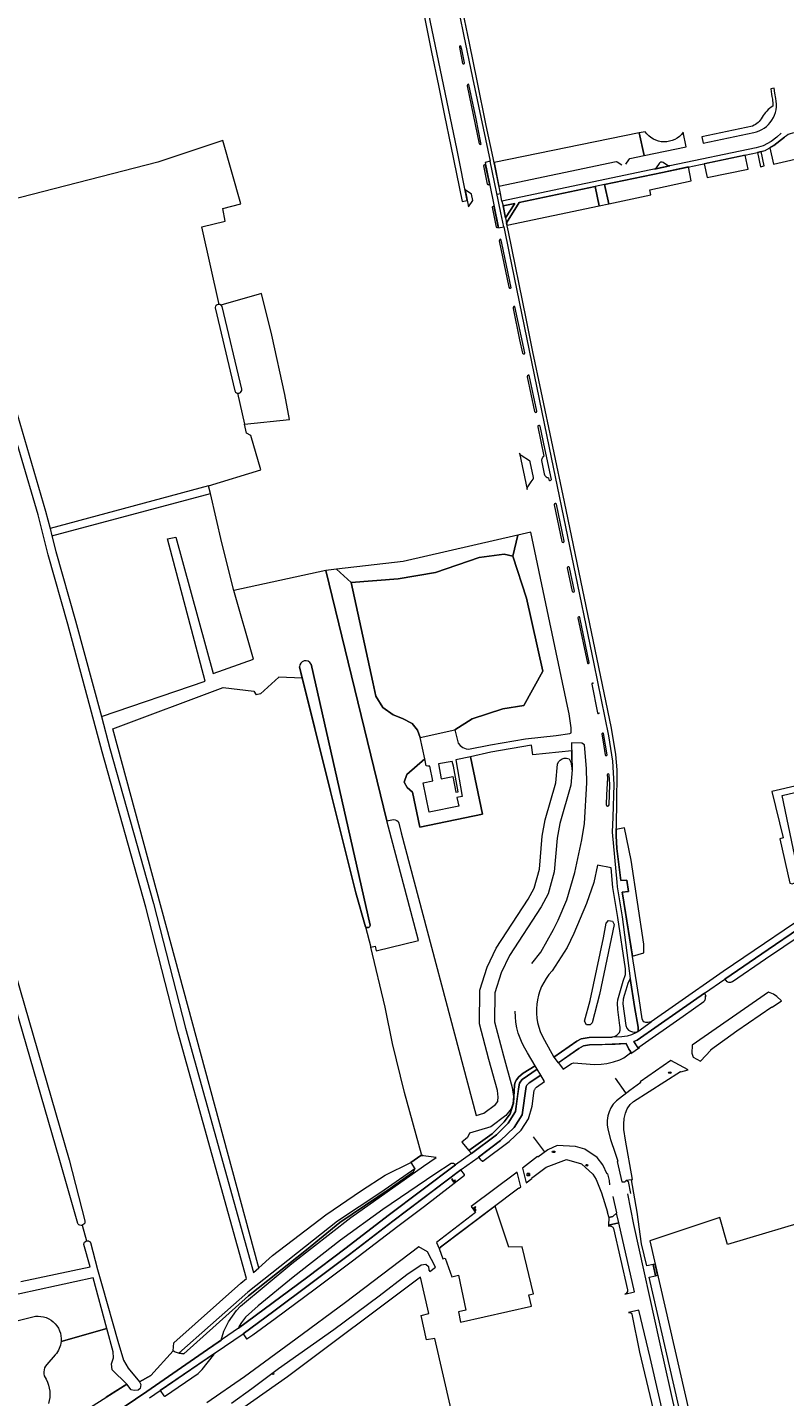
# Model space of a CAD drawing. Header units: metres. Extents: x 209813 to 223847, y 571801 to 587119.
# Tile 452 of 656: x 213530 to 213794, y 580149 to 580627. Entities that reach past the tile are written whole.
import ezdxf
from ezdxf.enums import TextEntityAlignment as Align

# ---------------------------------------------------------------- set-up
doc = ezdxf.new("R2010")
doc.units = ezdxf.units.M
for name, color, linetype, lineweight in [('B-RO-GR-BEPLANTING_CULTUUR_BOSPLANTSOEN-GV', 8, 'Continuous', 0), ('B-RO-GR-BEPLANTING_CULTUUR_HEESTERS-GV', 8, 'Continuous', 0), ('B-RO-GR-BEPLANTING_CULTUUR_ROOS-GV', 8, 'Continuous', 0), ('B-RO-GR-BEPLANTING_CULTUUR_VASTE PLANTENVAK-GV', 8, 'Continuous', 0), ('B-RO-GR-BOUWLAND-GV', 8, 'Continuous', 0), ('B-RO-GR-GRAS-GV', 8, 'Continuous', 0), ('B-RO-GR-GROENVOORZIENING-GV', 8, 'Continuous', 0), ('B-RO-GR-HAAG-GV', 8, 'Continuous', 0), ('B-RO-IE-MEUBILAIR_WEGMEUBILAIR-S', 8, 'Continuous', 0), ('B-RO-IE-TERREINAFSCHEIDING_KUNSTMATIG_MUUR-GV', 8, 'Continuous', 0), ('B-RO-KL-BRANDSTOF_LOCATIEPAAL-S', 8, 'Continuous', 0), ('B-RO-KL-DATA_CAI-S', 8, 'Continuous', 0), ('B-RO-KL-WATER_BRANDLEIDING_PUT-S', 8, 'Continuous', 0), ('B-RO-KL-WATER_PUT-S', 8, 'Continuous', 0), ('B-RO-OG-TERREIN_CULTUURSCHEIDING-GV', 8, 'Continuous', 0), ('B-RO-OG-WATER_GREPPEL-GV', 8, 'Continuous', 0), ('B-RO-OG-WEG-GV', 8, 'Continuous', 0), ('B-RO-VH-VERHARDING_TEGEL-GV', 8, 'Continuous', 0), ('B-RO-VW-MARKERING-G', 8, 'Continuous', 0)]:
    doc.layers.add(name, color=color, linetype=linetype, lineweight=lineweight)
doc.styles.add('NLCS-ISO', font='txt')

# ---------------------------------------------------------------- blocks, each defined once
blk = doc.blocks.new('SIE-WEG_PAAL_RECLAMEBORD-SO')
at = {"color": 0, "linetype": 'ByBlock', "lineweight": 18}
blk.add_circle((0, 0), 1.5, dxfattribs=at)
at = {"color": 0, "linetype": 'ByBlock', "lineweight": 18, "style": 'NLCS-ISO'}
blk.add_text('rb', height=1.5, dxfattribs=at).set_placement((0, 0.1), align=Align.MIDDLE_CENTER)
blk = doc.blocks.new('SIE-WATER_VERKLIKKER_TRANSPORTLEIDING-SO')
at = {"color": 0, "linetype": 'ByBlock', "lineweight": 18}
blk.add_circle((0, 0), 1.5, dxfattribs=at)
at = {"color": 0, "linetype": 'ByBlock', "lineweight": 18, "style": 'NLCS-ISO'}
blk.add_text('vt', height=1.5, dxfattribs=at).set_placement((0, 0), align=Align.MIDDLE_CENTER)
blk = doc.blocks.new('SKL-DATA_SIGNAAL_CAIKAST-SO')
at = {"color": 0, "linetype": 'ByBlock', "lineweight": 18}
for points in [[(-2, 2), (2, 2), (2, 1.68), (-2, 1.68)], [(-2, 1.52), (2, 1.52), (2, -2), (-2, -2)]]:
    blk.add_lwpolyline(points, close=True, dxfattribs=at)
at = {"color": 0, "linetype": 'ByBlock', "lineweight": 18, "style": 'NLCS-ISO'}
blk.add_text('cai', height=1.5, dxfattribs=at).set_placement((0, 0), align=Align.MIDDLE_CENTER)
blk = doc.blocks.new('SKL-WATER_WATERLEIDINGPUT-SO')
at = {"color": 0, "linetype": 'ByBlock', "lineweight": 18}
blk.add_ellipse((0, 0), major_axis=(2.5, 0), ratio=0.54, dxfattribs=at)
at = {"color": 0, "linetype": 'ByBlock', "lineweight": 18, "style": 'NLCS-ISO'}
blk.add_text('wl', height=1.5, dxfattribs=at).set_placement((0, 0), align=Align.MIDDLE_CENTER)
blk = doc.blocks.new('SKL-WATER_BRANDKRAAN_BRANDPUT-SO')
at = {"color": 0, "linetype": 'ByBlock', "lineweight": 18}
blk.add_ellipse((0, 0), major_axis=(2.5, 0), ratio=0.54, dxfattribs=at)
at = {"color": 0, "linetype": 'ByBlock', "lineweight": 18, "style": 'NLCS-ISO'}
blk.add_text('bk', height=1.5, dxfattribs=at).set_placement((0.2, 0), align=Align.MIDDLE_CENTER)

msp = doc.modelspace()

# ---------------------------------------------------------------- linework, layer by layer
at = {"layer": 'B-RO-GR-BEPLANTING_CULTUUR_BOSPLANTSOEN-GV', "flags": 128}
for points in [[(213699.309, 580442.26), (213701.011, 580449.546), (213661.033, 580440.368), (213637.809, 580437.659), (213642.913, 580433.019), (213659.34, 580434.284), (213672.372, 580436.563), (213687.548, 580441.814), (213696.257, 580442.879)], [(213665.115, 580228.79), (213653.329, 580220.531), (213638.118, 580210.519), (213606.892, 580185.77), (213593.919, 580174.314), (213582.89, 580164.496), (213584.623, 580164.247), (213607.133, 580184.537), (213627.361, 580200.503), (213639.034, 580210.05), (213656.507, 580221.847), (213664.512, 580227.561)]]:
    msp.add_lwpolyline(points, close=True, dxfattribs=at)
for points in [[(213637.809, 580437.659), (213634.098, 580437.226), (213655.362, 580349.992), (213657.66, 580350.466)], [(213668.567, 580371.626), (213666.93, 580379.079), (213666.06, 580381.614), (213664.249, 580383.893), (213660.803, 580385.704), (213657.59, 580386.99), (213653.969, 580389.444), (213651.574, 580393.476), (213650.474, 580398.294), (213642.913, 580433.019)], [(213717.208, 580371.859), (213718.018, 580371.895), (213718.947, 580371.663), (213719.48, 580370.504), (213719.969, 580367.766), (213719.879, 580374.428), (213706.211, 580372.991), (213705.853, 580376.394), (213691.602, 580373.95), (213684.48, 580372.357), (213688.667, 580352.367), (213666.917, 580347.812), (213664.369, 580359.98), (213662.465, 580361.609), (213661.365, 580363.5), (213662.362, 580366.113), (213668.567, 580371.626)], [(213659.557, 580349.21), (213660.408, 580345.842), (213686.548, 580247.34), (213689.178, 580248.142), (213693.201, 580251.15), (213694.03, 580252.171), (213694.114, 580252.427), (213694.204, 580253.74), (213693.902, 580256.055), (213690.939, 580266.797), (213687.675, 580279.295), (213687.775, 580290.975), (213690.392, 580298.964), (213693.51, 580305.603), (213704.65, 580322.745), (213706.702, 580326.51), (213708.556, 580333.178), (213709.525, 580344.695), (213710.622, 580350.363), (213714.31, 580363.252), (213714.911, 580369.789)], [(213552.985, 580190.751), (213514.508, 580182.409)], [(213541.816, 580168.599), (213557.737, 580173.134), (213552.985, 580190.751)], [(213505.868, 580170.62), (213531.927, 580177.177)]]:
    msp.add_lwpolyline(points, dxfattribs=at)
at = {"layer": 'B-RO-GR-BEPLANTING_CULTUUR_BOSPLANTSOEN-GV'}
for points in [[(213714.911, 580369.789, -0.2644007), (213717.208, 580371.859)], [(213657.66, 580350.466, -0.3393944), (213659.557, 580349.21)], [(213531.927, 580177.177, -0.513425), (213541.816, 580168.599)]]:
    msp.add_lwpolyline(points, format="xyb", dxfattribs=at)
at = {"layer": 'B-RO-GR-BEPLANTING_CULTUUR_HEESTERS-GV', "flags": 128}
for points in [[(213790.989, 580601.725), (213790.676, 580603.582), (213790.456, 580605.3), (213789.219, 580605.105)], [(213782.845, 580592.136), (213765.176, 580588.412), (213765.65, 580586.162), (213783.303, 580589.882)], [(213743.368, 580589.735), (213692.759, 580579.371), (213694.441, 580571.154), (213735.299, 580579.765), (213735.672, 580579.607), (213737.237, 580578.647)], [(213738.635, 580578.851), (213739.698, 580580.361), (213740.106, 580580.778), (213745.037, 580581.817), (213743.368, 580589.735)], [(213794.048, 580588.28), (213790.332, 580585.287), (213788.94, 580584.541), (213790.137, 580578.856), (213804.262, 580582.076), (213804.783, 580582.082), (213805.284, 580581.946), (213805.785, 580581.549), (213806.27, 580580.827), (213808.249, 580572.769)], [(213750.312, 580579.052), (213749.278, 580577.555), (213748.961, 580577.268), (213748.637, 580577.137), (213753.977, 580578.267)], [(213753.977, 580578.267), (213753.527, 580578.281), (213753.232, 580578.397), (213751.696, 580579.367)]]:
    msp.add_lwpolyline(points, dxfattribs=at)
at = {"layer": 'B-RO-GR-BEPLANTING_CULTUUR_HEESTERS-GV'}
for points in [[(213789.219, 580605.105, 0.0220599), (213789.765, 580601.472)], [(213783.303, 580589.882, 0.4195968), (213790.989, 580601.725)], [(213789.765, 580601.472, -0.0651755), (213789.96, 580599.064)], [(213789.96, 580599.064, 0.1316387), (213786.175, 580595.161)], [(213786.175, 580595.161, -0.1820725), (213782.845, 580592.136)], [(213799.73, 580589.427, 0.2670439), (213794.048, 580588.28)], [(213751.696, 580579.367, 0.4053962), (213750.312, 580579.052)]]:
    msp.add_lwpolyline(points, format="xyb", dxfattribs=at)
at = {"layer": 'B-RO-GR-BEPLANTING_CULTUUR_HEESTERS-GV', "flags": 128}
for points in [[(213781.359, 580577.065), (213780.32, 580582.002), (213765.992, 580579.009), (213767.017, 580574.14)], [(213785.646, 580577.94), (213786.953, 580578.206), (213785.897, 580583.226), (213784.602, 580582.899)], [(213732.71, 580565.023), (213747.455, 580568.104), (213747.098, 580569.847), (213761.522, 580573.019), (213760.532, 580577.869), (213751.443, 580575.971), (213731.298, 580571.73)], [(213697.103, 580558.417), (213697.271, 580557.618), (213729.407, 580564.333), (213727.996, 580571.035), (213701.549, 580565.467)], [(213696.744, 580560.128), (213699.983, 580565.137), (213695.873, 580564.272)], [(213679.069, 580381.716), (213680.182, 580377.117), (213680.891, 580376.243), (213681.835, 580375.599), (213683.013, 580375.1), (213683.815, 580374.986), (213691.545, 580376.465), (213703.742, 580378.594), (213714.428, 580379.746), (213719.128, 580380.456), (213719.68, 580380.703), (213719.657, 580382.437), (213718.906, 580387.264), (213718.407, 580389.932), (213711.228, 580423.594), (213705.588, 580450.597), (213701.011, 580449.546), (213699.309, 580442.26), (213704.04, 580427.56), (213709.723, 580402.181), (213703.18, 580390.157), (213695.787, 580389.057), (213685.13, 580385.525)], [(213671.424, 580363.98), (213670.414, 580369.087), (213669.631, 580369.011), (213669.104, 580369.122), (213668.567, 580371.626), (213662.362, 580366.113), (213661.365, 580363.5), (213662.465, 580361.609), (213664.369, 580359.98), (213666.917, 580347.812), (213688.667, 580352.367), (213684.48, 580372.357), (213679.441, 580371.229), (213681.677, 580358.466), (213679.82, 580358.09), (213680.416, 580355.147), (213670.165, 580353.033), (213668.053, 580363.274)], [(213678.125, 580370.736), (213673.402, 580369.836), (213674.323, 580364.588), (213678.335, 580365.429), (213679.433, 580360.005), (213680.242, 580360.169), (213678.614, 580369.04)]]:
    msp.add_lwpolyline(points, close=True, dxfattribs=at)
at = {"layer": 'B-RO-GR-BEPLANTING_CULTUUR_ROOS-GV', "flags": 128}
msp.add_lwpolyline([(213683.872, 580563.943), (213685.392, 580566.179), (213684.925, 580568.436), (213682.667, 580569.87)], close=True, dxfattribs=at)
at = {"layer": 'B-RO-GR-BEPLANTING_CULTUUR_VASTE PLANTENVAK-GV', "flags": 128}
for points in [[(213745.43, 580590.159), (213743.368, 580589.735)], [(213743.368, 580589.735), (213745.037, 580581.817), (213759.728, 580584.914), (213758.661, 580589.975)]]:
    msp.add_lwpolyline(points, dxfattribs=at)
at = {"layer": 'B-RO-GR-BEPLANTING_CULTUUR_VASTE PLANTENVAK-GV'}
msp.add_lwpolyline([(213758.661, 580589.975, -0.5236237), (213745.43, 580590.159)], format="xyb", dxfattribs=at)
at = {"layer": 'B-RO-GR-BOUWLAND-GV', "flags": 128}
for points in [[(213494.478, 580404.853), (213544.653, 580231.906), (213550.116, 580210.671), (213550.133, 580210.391), (213550.109, 580210.122), (213550.032, 580209.863), (213549.905, 580209.624), (213549.733, 580209.416), (213549.406, 580209.178), (213549.155, 580209.078), (213550.626, 580203.617), (213551.011, 580203.668), (213551.393, 580203.603), (213551.738, 580203.427), (213551.932, 580203.255), (213552.064, 580203.096), (213554.482, 580193.697), (213556.13, 580187.933), (213561.585, 580168.641), (213563.522, 580162.11), (213565.245, 580159.238), (213569.103, 580154.522), (213573.096, 580156.755), (213580.844, 580165.327), (213581.153, 580168.064), (213604.498, 580188.846), (213606.436, 580190.504), (213582.477, 580276.501), (213571.342, 580319.952), (213556.158, 580374.034), (213544.197, 580418.504), (213537.309, 580442.686), (213533.756, 580456.673), (213521.537, 580498.488)], [(213549.155, 580209.078), (213548.753, 580209.027), (213548.355, 580209.096), (213547.995, 580209.281), (213547.793, 580209.46), (213547.608, 580209.682), (213541.374, 580231.632), (213491.202, 580404.57)], [(213527.806, 580189.468), (213551.902, 580194.563), (213549.692, 580202.345), (213549.724, 580202.606), (213549.794, 580202.855), (213549.989, 580203.191), (213550.275, 580203.452), (213550.626, 580203.617)]]:
    msp.add_lwpolyline(points, dxfattribs=at)
at = {"layer": 'B-RO-GR-GRAS-GV', "flags": 128}
for points in [[(213596.929, 580529.995), (213590.866, 580556.997), (213599.062, 580559.007), (213598.163, 580563.399), (213604.436, 580565.033), (213598.227, 580587.046), (213575.549, 580579.547), (213523.564, 580566.202), (213508.98, 580562.875), (213507.198, 580559.81), (213515.22, 580531.724), (213524.206, 580499.705), (213536.424, 580457.89), (213537.955, 580451.863)], [(213603.248, 580499.083), (213605.706, 580488.215), (213621.436, 580489.87), (213619.76, 580498.595), (213615.22, 580519.288), (213611.704, 580533.739), (213597.55, 580529.758)], [(213593.246, 580466.785), (213611.417, 580472.363), (213607.999, 580484.298), (213606.412, 580485.092), (213605.706, 580488.215)], [(213538.613, 580449.273), (213539.977, 580443.902), (213546.865, 580419.72), (213555.851, 580386.313), (213592.019, 580398.672), (213578.932, 580448.264), (213581.84, 580448.871), (213594.806, 580401.34), (213608.863, 580406.311), (213602.011, 580430.245), (213597.889, 580446.838), (213593.89, 580464.021)], [(213629.006, 580404.644), (213649.613, 580313.7), (213649.497, 580313.351), (213649.314, 580313.101), (213649.154, 580312.97), (213648.875, 580312.837), (213648.569, 580312.791), (213648.363, 580312.812), (213648.165, 580312.872), (213647.903, 580313.031), (213649.828, 580305.935), (213651.3, 580306.357), (213651.695, 580304.692), (213666.439, 580308.251), (213655.362, 580349.992), (213634.098, 580437.226), (213602.011, 580430.245)], [(213647.903, 580313.031), (213644.511, 580324.863), (213635.744, 580360.217), (213625.859, 580399.773), (213617.735, 580400.078), (213611.345, 580394.291), (213609.768, 580393.886)], [(213625.859, 580399.773), (213624.889, 580403.652)], [(213608.864, 580192.581), (213610.687, 580194.192), (213559.858, 580382.07), (213598.362, 580396.476), (213609.04, 580395.222), (213609.768, 580393.886)], [(213555.851, 580386.313), (213558.827, 580375.251), (213574.01, 580321.169), (213585.145, 580277.717), (213608.864, 580192.581)], [(213610.687, 580194.192), (213615.537, 580198.567), (213634.107, 580212.758), (213646.49, 580221.134), (213654.733, 580226.549), (213663.71, 580230.945), (213667.247, 580233.394), (213667.753, 580233.325), (213667.42, 580233.877), (213661.568, 580255.295), (213657.363, 580272.396), (213654.791, 580285.024), (213649.828, 580305.935)], [(213810.837, 579923.353), (213818.86, 579924.407), (213831.645, 579925.49), (213841.253, 579925.194), (213857.774, 579924.453), (213860.031, 579923.463), (213866.082, 579922.998), (213864.482, 579925.584), (213844.71, 580021.663), (213809.931, 580195.232), (213806.126, 580211.904), (213774.147, 580202.42), (213771.455, 580211.805), (213747.029, 580203.608), (213764.334, 580128.289), (213768.718, 580107.315), (213780.518, 580055.556), (213791.035, 580010.933), (213809.926, 579927.382)], [(213725.26, 579986.574), (213718.723, 580012.665), (213706.184, 580066.675), (213691.368, 580130.175), (213689.67, 580137.119), (213683.295, 580135.576), (213681.564, 580142.848), (213681.358, 580142.798), (213677.759, 580144.864), (213672.067, 580169.569), (213669.214, 580169.185), (213667.283, 580177.609), (213670.061, 580178.279), (213667.122, 580191.035), (213620.724, 580156.236), (213580.11, 580127.662), (213575.269, 580124.448)]]:
    msp.add_lwpolyline(points, dxfattribs=at)
for points in [[(213593.246, 580466.785), (213537.955, 580451.863), (213538.613, 580449.273), (213593.89, 580464.021)], [(213674.178, 580201.402), (213673.558, 580200.935), (213674.905, 580197.415), (213675.747, 580197.614), (213678.082, 580191.06), (213680.323, 580191.736), (213682.932, 580179.448), (213680.354, 580178.865), (213681.007, 580175.36), (213705.754, 580180.904), (213704.87, 580184.85), (213706.459, 580185.206), (213702.519, 580201.504), (213697.853, 580201.473), (213693.154, 580215.696)]]:
    msp.add_lwpolyline(points, close=True, dxfattribs=at)
at = {"layer": 'B-RO-GR-GRAS-GV'}
msp.add_arc((213596.805, 580528.733), 1.267, 25.37768, 171.88734, dxfattribs=at)
at = {"layer": 'B-RO-GR-GROENVOORZIENING-GV', "flags": 128}
for points in [[(213687.605, 580585.935), (213687.757, 580585.807), (213688.036, 580585.717), (213688.226, 580585.805), (213688.19, 580586.237), (213686.456, 580594.602), (213683.977, 580606.628), (213683.672, 580606.718), (213683.481, 580606.541), (213683.416, 580606.173)], [(213703.424, 580513.115), (213700.04, 580529.235), (213699.646, 580529.186), (213699.467, 580528.946), (213699.452, 580528.539), (213701.657, 580517.645), (213702.661, 580512.929), (213702.978, 580512.736), (213703.398, 580512.798)], [(213705.698, 580468.096), (213706.388, 580469.088), (213706.49, 580469.352), (213706.51, 580469.634), (213705.383, 580475.14), (213705.281, 580475.312), (213705.132, 580475.445), (213702.198, 580477.314), (213701.985, 580477.549), (213701.799, 580477.804), (213701.621, 580478.113), (213704.246, 580465.449), (213704.28, 580465.726), (213704.331, 580465.949), (213704.404, 580466.165), (213704.499, 580466.372)], [(213792.344, 580343.777), (213795.902, 580328.229), (213796.731, 580328.03), (213797.825, 580328.561), (213799.198, 580329.948), (213793.226, 580358.868), (213817.218, 580364.497), (213816.622, 580366.556), (213789.583, 580360.286), (213793.484, 580344.055)], [(213684.872, 580234.126), (213693.582, 580240.625), (213697.717, 580244.651), (213700.195, 580248.708), (213701.098, 580255.595), (213701.34, 580257.312), (213701.659, 580258.536), (213702.08, 580259.301), (213702.587, 580259.857), (213707.743, 580263.525), (213707.1, 580264.609), (213702.845, 580262.085), (213701.434, 580260.845), (213700.556, 580259.777), (213700.118, 580258.994), (213699.851, 580257.926), (213699.479, 580251.604), (213698.393, 580247.926), (213696.276, 580245.076), (213692.031, 580240.993), (213684.003, 580235.118)]]:
    msp.add_lwpolyline(points, close=True, dxfattribs=at)
at = {"layer": 'B-RO-GR-GROENVOORZIENING-GV'}
for points in [[(213689.815, 580578.363, 0.7526971), (213689.059, 580578.316)], [(213692.793, 580563.929, 0.7482666), (213692.083, 580563.8)], [(213706.852, 580492.611, 0.8021428), (213707.676, 580492.726)], [(213711.854, 580468.781, 0.6148762), (213712.735, 580468.935)], [(213714.507, 580460.359, 0.721995), (213713.662, 580460.167)], [(213716.358, 580447.323, 0.8351301), (213717.177, 580447.437)], [(213719.059, 580438.328, 0.8133636), (213718.293, 580438.129)], [(213722.657, 580420.914, 0.7416209), (213721.945, 580420.774)], [(213725.269, 580404.978, 0.8233674), (213725.91, 580405.172)], [(213727.41, 580397.794, 0.8463615), (213726.814, 580397.64)], [(213728.848, 580387.623, 0.9087153), (213729.451, 580387.741)], [(213731.487, 580372.987, 0.8495198), (213732.152, 580373.016)], [(213732.896, 580366.043, 0.8859742), (213732.212, 580366.037)]]:
    msp.add_lwpolyline(points, format="xyb", dxfattribs=at)
at = {"layer": 'B-RO-GR-GROENVOORZIENING-GV', "flags": 128}
for points in [[(213689.059, 580578.316), (213690.378, 580571.893)], [(213692.083, 580563.8), (213693.541, 580556.874)], [(213707.676, 580492.726), (213704.985, 580505.336), (213704.744, 580505.311), (213704.399, 580505.047), (213704.347, 580504.78)], [(213704.347, 580504.78), (213706.852, 580492.611)], [(213712.735, 580468.935), (213710.507, 580479.716), (213708.801, 580487.556)], [(213718.293, 580438.129), (213720.017, 580429.938)], [(213725.91, 580405.172), (213722.657, 580420.914)], [(213726.814, 580397.64), (213728.848, 580387.623)], [(213732.152, 580373.016), (213730.941, 580380.403)], [(213732.212, 580366.037), (213732.275, 580364.969), (213731.998, 580359.011), (213731.793, 580355.696)]]:
    msp.add_lwpolyline(points, dxfattribs=at)
at = {"layer": 'B-RO-GR-HAAG-GV', "flags": 128}
for points in [[(213682.474, 580614.125), (213681.525, 580618.832), (213681.212, 580619.912), (213680.947, 580620.028), (213680.755, 580619.915), (213680.665, 580619.661), (213681.802, 580613.927)], [(213691.118, 580572.048), (213689.815, 580578.363)], [(213694.213, 580557.042), (213692.793, 580563.929)], [(213707.676, 580492.726), (213704.985, 580505.336), (213704.744, 580505.311), (213704.399, 580505.047), (213704.347, 580504.78), (213706.852, 580492.611)], [(213707.958, 580487.34), (213710.118, 580477.048), (213709.923, 580476.908), (213709.798, 580476.797), (213709.584, 580476.541), (213709.498, 580476.398), (213709.37, 580476.09), (213709.306, 580475.763), (213709.299, 580475.596), (213710.271, 580470.885), (213710.383, 580470.542), (213710.465, 580470.382), (213710.677, 580470.09), (213710.805, 580469.963), (213710.945, 580469.849), (213711.257, 580469.669), (213711.425, 580469.604), (213711.696, 580469.531), (213711.854, 580468.781)], [(213713.662, 580460.167), (213716.358, 580447.323)], [(213717.177, 580447.437), (213714.507, 580460.359)], [(213720.764, 580430.074), (213719.059, 580438.328)], [(213721.945, 580420.774), (213725.269, 580404.978)], [(213730.317, 580380.296), (213731.063, 580375.993), (213731.487, 580372.987)], [(213732.893, 580355.614), (213733.053, 580362.699), (213732.896, 580366.043)]]:
    msp.add_lwpolyline(points, dxfattribs=at)
at = {"layer": 'B-RO-GR-HAAG-GV'}
for points in [[(213681.802, 580613.927, 0.6694054), (213682.474, 580614.125)], [(213690.378, 580571.893, 0.8334498), (213691.118, 580572.048)], [(213693.541, 580556.874, 0.6897796), (213694.213, 580557.042)], [(213708.801, 580487.556, 0.7215807), (213707.958, 580487.34)], [(213720.017, 580429.938, 0.7546254), (213720.764, 580430.074)], [(213730.941, 580380.403, 0.745263), (213730.317, 580380.296)], [(213731.793, 580355.696, 0.8909732), (213732.893, 580355.614)]]:
    msp.add_lwpolyline(points, format="xyb", dxfattribs=at)
at = {"layer": 'B-RO-GR-HAAG-GV', "flags": 128}
for points in [[(213683.977, 580606.628), (213683.672, 580606.718), (213683.481, 580606.541), (213683.416, 580606.173), (213687.605, 580585.935), (213687.757, 580585.807), (213688.036, 580585.717), (213688.226, 580585.805), (213688.19, 580586.237), (213686.456, 580594.602)], [(213698.663, 580535.731), (213695.416, 580551.317), (213695.13, 580552.6), (213694.89, 580552.755), (213694.596, 580552.413), (213694.556, 580552.057), (213694.693, 580551.561), (213697.792, 580536.586), (213697.94, 580535.938), (213698.117, 580535.657), (213698.498, 580535.605)], [(213702.661, 580512.929), (213702.978, 580512.736), (213703.398, 580512.798), (213703.424, 580513.115), (213700.04, 580529.235), (213699.646, 580529.186), (213699.467, 580528.946), (213699.452, 580528.539), (213701.657, 580517.645)]]:
    msp.add_lwpolyline(points, close=True, dxfattribs=at)
at = {"layer": 'B-RO-IE-TERREINAFSCHEIDING_KUNSTMATIG_MUUR-GV', "flags": 128}
for points in [[(213678.1, 580225.258), (213677.904, 580225.103), (213678.662, 580224.139), (213679.345, 580224.681), (213679.19, 580224.877), (213678.703, 580224.491)], [(213686.412, 580215.329), (213686.261, 580215.528), (213685.617, 580215.038), (213686.286, 580214.175), (213686.484, 580214.328), (213685.969, 580214.992)]]:
    msp.add_lwpolyline(points, close=True, dxfattribs=at)
at = {"layer": 'B-RO-OG-TERREIN_CULTUURSCHEIDING-GV', "flags": 128}
for points in [[(213699.309, 580442.26), (213696.257, 580442.879), (213687.548, 580441.814), (213672.372, 580436.563), (213659.34, 580434.284), (213642.913, 580433.019), (213650.474, 580398.294), (213651.574, 580393.476), (213653.969, 580389.444), (213657.59, 580386.99), (213660.803, 580385.704), (213664.249, 580383.893), (213666.06, 580381.614), (213666.93, 580379.079), (213679.069, 580381.716), (213685.13, 580385.525), (213695.787, 580389.057), (213703.18, 580390.157), (213709.723, 580402.181), (213704.04, 580427.56)], [(213740.966, 580302.889), (213744.99, 580304), (213744.952, 580307.01), (213740.547, 580336.333), (213738.255, 580347.553), (213735.291, 580346.948), (213735.268, 580344.794), (213735.579, 580340.416), (213736.894, 580329.2), (213739.094, 580329.325), (213739.561, 580325.353), (213737.428, 580325.102), (213737.499, 580324.564)], [(213734.564, 580313.843), (213729.526, 580289.46), (213726.902, 580279.63), (213726.197, 580278.964), (213724.941, 580278.964), (213724.319, 580280.219), (213726.222, 580287.427), (213730.901, 580309.273), (213731.802, 580314.383), (213732.692, 580315.332), (213734.03, 580314.997)], [(213742.91, 580276.648), (213742.964, 580277.078), (213742.954, 580278.156), (213741.743, 580285.312), (213740.158, 580295.073), (213739.358, 580293.349), (213738.719, 580291.031), (213738.066, 580289.199), (213737.734, 580287.871), (213737.674, 580286.266), (213738.712, 580278.688), (213739.061, 580277.754), (213739.561, 580277.072), (213740.275, 580276.663), (213740.97, 580276.465), (213741.54, 580276.396), (213742.259, 580276.388), (213742.746, 580276.532)], [(213749.086, 580191.509), (213749.772, 580191.667), (213748.878, 580195.561), (213748.18, 580195.401)]]:
    msp.add_lwpolyline(points, close=True, dxfattribs=at)
for points in [[(213724.263, 580376.481), (213723.297, 580377.092), (213719.692, 580377.173), (213719.969, 580367.766), (213719.507, 580362.411), (213715.726, 580349.105), (213714.732, 580343.974), (213713.746, 580332.247), (213711.599, 580324.525), (213709.162, 580320.055), (213698.109, 580303.045), (213695.281, 580297.024), (213693.018, 580290.115), (213692.931, 580279.947), (213696.01, 580268.158), (213699.06, 580257.097), (213699.477, 580253.902), (213699.307, 580251.418), (213698.72, 580249.618), (213696.866, 580247.335), (213691.587, 580243.388), (213684.16, 580241.123), (213683.464, 580239.614), (213681.461, 580238.018), (213684.003, 580235.118), (213692.031, 580240.993), (213696.276, 580245.076), (213698.393, 580247.926), (213699.479, 580251.604), (213699.851, 580257.926), (213700.118, 580258.994), (213700.556, 580259.777), (213701.434, 580260.845), (213702.845, 580262.085), (213707.1, 580264.609), (213704.429, 580269.112)], [(213705.906, 580300.244), (213709.105, 580304.245), (213713.503, 580312.187), (213715.123, 580315.424), (213718.117, 580322.535), (213720.863, 580332.037), (213723.374, 580343.359), (213724.303, 580349.119), (213725.048, 580363.208), (213725.019, 580368.281), (213724.263, 580376.481)], [(213710.278, 580273.579), (213713.598, 580267.662), (213721.569, 580273.28), (213723.112, 580274.016), (213725.895, 580274.467), (213733.826, 580274.65), (213735.013, 580275.021), (213735.72, 580275.402), (213736.508, 580276.239), (213736.75, 580277.103), (213736.761, 580278.075), (213736.577, 580278.648), (213735.856, 580284.299), (213735.753, 580286.434), (213735.913, 580287.595), (213737.718, 580294.127), (213738.525, 580296.465), (213738.579, 580297.584), (213738.546, 580298.409), (213735.93, 580316.275), (213734.142, 580326.799), (213733.542, 580333.68)], [(213733.542, 580333.68), (213728.847, 580334.612), (213727.546, 580328.562), (213724.951, 580321.214), (213720.609, 580310.714), (213718.253, 580305.9), (213712.993, 580297.697)], [(213528.088, 580139.351), (213530.772, 580137.555), (213530.907, 580137.298), (213530.922, 580137.087), (213530.845, 580136.745), (213518.308, 580129.282), (213518.061, 580128.981), (213517.917, 580128.456), (213517.894, 580127.896), (213519.314, 580126.321), (213519.842, 580126.021), (213520.412, 580125.879), (213520.857, 580126.004), (213530.689, 580131.779), (213535.83, 580135.438), (213548.269, 580143.247), (213564.702, 580153.728), (213559.592, 580158.676), (213559.425, 580160.812), (213560.082, 580162.897), (213559.915, 580165.013), (213557.737, 580173.134), (213541.816, 580168.599)], [(213539.73, 580163.896), (213536.805, 580160.557)]]:
    msp.add_lwpolyline(points, dxfattribs=at)
at = {"layer": 'B-RO-OG-TERREIN_CULTUURSCHEIDING-GV'}
for points in [[(213712.993, 580297.697, 0.3317408), (213710.278, 580273.579)], [(213704.429, 580269.112, -0.1460761), (213700.101, 580283.656)], [(213541.816, 580168.599, -0.1639987), (213539.73, 580163.896)], [(213536.805, 580160.557, 0.3664147), (213536.618, 580155.413)], [(213536.618, 580155.413, -0.1968111), (213537.397, 580146.932)]]:
    msp.add_lwpolyline(points, format="xyb", dxfattribs=at)
at = {"layer": 'B-RO-OG-WATER_GREPPEL-GV', "flags": 128}
for points in [[(213595.539, 580528.729), (213602.4, 580499.82)], [(213604.824, 580500.426), (213597.95, 580529.276)], [(213649.613, 580313.7), (213629.006, 580404.644)], [(213624.889, 580403.652), (213635.744, 580360.217), (213644.511, 580324.863), (213647.903, 580313.031), (213648.165, 580312.872), (213648.363, 580312.812), (213648.672, 580312.796), (213648.972, 580312.872), (213649.154, 580312.97), (213649.383, 580313.178), (213649.541, 580313.445), (213649.613, 580313.7)]]:
    msp.add_lwpolyline(points, dxfattribs=at)
at = {"layer": 'B-RO-OG-WATER_GREPPEL-GV'}
for points in [[(213597.55, 580529.758, 0.1339657), (213596.929, 580529.995)], [(213602.4, 580499.82, 0.8697407), (213604.823, 580500.454)], [(213629.006, 580404.644, 0.7739379), (213624.889, 580403.652)]]:
    msp.add_lwpolyline(points, format="xyb", dxfattribs=at)
at = {"layer": 'B-RO-OG-WEG-GV', "flags": 128}
for points in [[(213773.945, 580293.856), (213774.046, 580294.029), (213774.186, 580293.955), (213774.485, 580293.844), (213774.798, 580293.788), (213775.116, 580293.788), (213775.43, 580293.843), (213775.581, 580293.891), (213775.869, 580294.027), (213787.373, 580301.893), (213800.155, 580310.489), (213798.878, 580312.35), (213788.31, 580305.213), (213773.254, 580294.817)], [(213788.457, 580290.286), (213761.826, 580271.802), (213761.707, 580269.031), (213762.2, 580267.615), (213764.722, 580266.275), (213768.332, 580270.094), (213768.216, 580270.256), (213777.441, 580276.863), (213789.557, 580285.209), (213789.67, 580285.044), (213792.901, 580287.289), (213791.375, 580288.824), (213790.111, 580289.598)], [(213742.755, 580271.061), (213742.963, 580271.15), (213743.176, 580271.111), (213758.653, 580281.955), (213765.897, 580287.007), (213766.132, 580287.292), (213766.229, 580287.448), (213766.38, 580287.785), (213766.432, 580287.962), (213766.488, 580288.326), (213766.491, 580288.511), (213766.449, 580288.877), (213766.645, 580288.918), (213766.114, 580289.945), (213757.336, 580283.798), (213742.692, 580273.605), (213741.488, 580273.061)], [(213715.235, 580265.735), (213716.86, 580263.48), (213719.748, 580265.404), (213720.533, 580265.688), (213727.676, 580265.057), (213730.032, 580265.184), (213732.101, 580265.493), (213734.414, 580266.012), (213736.621, 580266.772), (213738.017, 580267.45), (213740.329, 580269.16), (213740.339, 580269.366), (213740.482, 580269.546), (213739.76, 580270.486), (213738.807, 580272.398), (213731.532, 580272.124), (213726.005, 580271.995), (213723.942, 580271.629), (213722.285, 580270.698)], [(213709.019, 580261.39), (213705.021, 580258.683), (213704.407, 580258.173), (213704.12, 580257.856), (213703.891, 580257.469), (213702.541, 580247.563), (213699.753, 580243.197), (213694.955, 580238.597), (213687.307, 580232.825), (213687.904, 580232.118), (213688.678, 580231.402), (213688.881, 580231.406), (213698.064, 580238.258), (213702.198, 580242.173), (213704.717, 580246.2), (213706.001, 580250.598), (213706.746, 580256.019), (213706.828, 580256.233), (213706.928, 580256.438), (213707.182, 580256.819), (213707.334, 580256.99), (213707.501, 580257.147), (213710.372, 580259.128)], [(213679.269, 580230.146), (213678.665, 580230.551), (213678.215, 580230.63), (213677.766, 580230.637), (213672.147, 580226.924), (213653.915, 580214.517), (213639.239, 580203.824), (213622.701, 580191.025), (213610.494, 580180.989), (213606.068, 580177.005), (213604.701, 580175.203), (213603.943, 580173.967), (213603.705, 580173.242), (213627.307, 580190.735), (213641.139, 580201.157), (213655.88, 580212.445)], [(213681.179, 580228.372), (213657.51, 580210.459), (213642.391, 580198.898), (213628.9, 580188.754), (213616.014, 580179.122), (213605.262, 580171.19), (213606.399, 580169.507), (213606.584, 580169.465), (213608.658, 580170.941), (213616.457, 580176.594), (213630.342, 580186.9), (213643.423, 580196.671), (213659.195, 580208.716), (213668.513, 580215.748), (213682.457, 580226.576), (213682.482, 580226.808)], [(213700.862, 580227.542), (213684.789, 580215.559), (213686.243, 580213.528), (213672.739, 580203.079), (213673.558, 580200.935), (213674.178, 580201.402), (213674.058, 580201.562), (213701.403, 580222.16), (213701.523, 580222), (213702.093, 580222.451)], [(213576.344, 580151.489), (213577.585, 580149.689), (213577.863, 580149.529), (213578.065, 580149.537), (213578.213, 580149.604), (213589.619, 580157.415), (213590.996, 580158.812), (213594.969, 580163.787), (213595.239, 580164.379)]]:
    msp.add_lwpolyline(points, close=True, dxfattribs=at)
for points in [[(213740.691, 580224.96), (213741.041, 580225.018), (213738.553, 580238.756), (213737.97, 580242.433), (213737.955, 580244.324), (213738.142, 580246.322), (213738.573, 580248.137), (213739.123, 580249.671), (213740.251, 580251.179), (213741.369, 580252.205), (213757.801, 580262.705), (213757.909, 580262.536), (213760.477, 580263.202), (213754.37, 580266.492), (213743.728, 580259.054), (213743.888, 580258.824), (213740.14, 580256.083), (213735.398, 580252.411), (213734.33, 580251.296), (213733.501, 580250.007), (213732.839, 580248.618), (213732.358, 580247.174), (213732.15, 580245.63), (213732.168, 580244.105), (213732.407, 580242.539), (213733.379, 580238.957), (213734.976, 580234.188), (213735.931, 580231.363), (213735.666, 580231.274), (213737.306, 580224.176), (213738.405, 580224.153), (213738.448, 580224.336), (213738.66, 580224.583), (213738.835, 580224.653)], [(213555.51, 580140.211), (213571.652, 580151.122), (213592.81, 580165.778), (213597.579, 580169.028), (213598.522, 580172.129), (213600.143, 580175.405), (213602.924, 580179.319), (213604.406, 580180.939), (213622.222, 580195.807), (213642.867, 580211.778), (213668.1, 580229.656), (213672.525, 580232.673), (213667.247, 580233.394), (213663.71, 580230.945), (213665.115, 580228.79), (213664.512, 580227.561), (213656.507, 580221.847), (213639.034, 580210.05), (213627.361, 580200.503), (213607.133, 580184.537), (213584.623, 580164.247), (213582.89, 580164.496), (213581.592, 580164.876), (213580.844, 580165.327), (213573.096, 580156.755), (213569.103, 580154.522), (213569.581, 580153.574), (213569.366, 580152.211), (213568.701, 580151.604), (213567.279, 580151.484), (213566.179, 580151.671), (213564.702, 580153.728), (213557.51, 580149.141)], [(213733.163, 580223.146), (213732.983, 580224.717), (213732.413, 580227.039), (213732.159, 580226.92), (213730.629, 580230.183), (213728.709, 580232.68), (213724.409, 580235.637), (213721.174, 580236.523), (213714.706, 580236.867), (213711.525, 580235.406), (213708.056, 580232.858), (213707.89, 580233.084), (213702.683, 580228.948), (213703.905, 580223.884), (213705.878, 580225.345), (213705.758, 580225.505), (213710.938, 580229.341), (213718.015, 580232.042), (213723.197, 580230.534), (213727.226, 580226.913), (213728.347, 580225.014), (213730.203, 580220.376), (213732.329, 580213.671), (213732.139, 580213.611), (213732.712, 580211.801)], [(213809.052, 579923.118), (213808.143, 579926.979), (213807, 579926.72), (213788.112, 580010.258), (213777.596, 580054.879), (213765.787, 580106.675), (213761.404, 580127.646), (213746.849, 580190.995), (213749.086, 580191.509), (213748.18, 580195.401), (213745.954, 580194.889), (213744.171, 580202.649), (213742.677, 580213.596), (213740.691, 580224.96), (213738.835, 580224.653)], [(213739.444, 580224.379), (213740.283, 580220.181)], [(213732.712, 580211.801), (213734.118, 580212.098), (213735.595, 580213.431), (213734.228, 580219.072)], [(213739.291, 580219.985), (213741.402, 580209.366), (213750.519, 580167.754), (213756.021, 580143.389), (213763.765, 580109.299), (213772.176, 580071.67), (213782.857, 580024.424), (213792.235, 579982.688), (213800.279, 579947.363), (213809.263, 579907.402), (213811.591, 579907.947), (213808.514, 579920.022), (213807.85, 579922.96), (213809.052, 579923.118)], [(213738.3, 580185.053), (213741.76, 580185.852), (213736.197, 580209.949), (213732.691, 580209.156), (213732.688, 580208.767)], [(213734.398, 580207.938), (213739.299, 580186.528)], [(213601.229, 580147.093), (213608.297, 580152.147), (213617.585, 580159.202), (213636.852, 580172.802), (213652.653, 580184.48), (213662.349, 580191.961), (213667.284, 580195.299), (213668.943, 580195.474), (213669.892, 580194.681), (213670.014, 580193.416), (213670.325, 580193.002), (213672.281, 580194.421), (213669.599, 580199.77), (213666.519, 580201.525), (213640.93, 580182.216), (213623.684, 580169.376), (213605.798, 580156.312), (213592.608, 580147.163)], [(213743.225, 580179.507), (213739.673, 580178.685)], [(213740.821, 580178.145), (213743.44, 580164.907), (213752.417, 580127.383)], [(213980.501, 579154.719), (213980.415, 579158.621), (213980.045, 579160.465), (213975.529, 579179.798), (213965.136, 579222.021), (213949.731, 579283.292), (213942.155, 579314.898), (213917.763, 579420.217), (213907.889, 579460.899), (213888.453, 579545.783), (213834.311, 579778.358), (213811.217, 579879.193), (213784.159, 579999.238), (213779.286, 580020.708), (213765.135, 580083.712), (213759.127, 580110.29), (213752.847, 580138.256), (213747.159, 580163.027), (213743.225, 580179.507)]]:
    msp.add_lwpolyline(points, dxfattribs=at)
at = {"layer": 'B-RO-OG-WEG-GV'}
for points in [[(213738.835, 580224.653, -0.1991685), (213739.444, 580224.379)], [(213732.688, 580208.767, -0.4264499), (213734.398, 580207.938)], [(213739.299, 580186.528, -0.3881665), (213738.3, 580185.053)], [(213739.673, 580178.685, -0.3117134), (213740.821, 580178.145)]]:
    msp.add_lwpolyline(points, format="xyb", dxfattribs=at)
at = {"layer": 'B-RO-VH-VERHARDING_TEGEL-GV', "flags": 128}
for points in [[(213645.761, 580739.985), (213648.509, 580726.027), (213650.753, 580715.247), (213653.008, 580704.124), (213655.362, 580692.886), (213658.052, 580679.856), (213660.94, 580666.076), (213662.179, 580660.025), (213665.09, 580645.635), (213668.341, 580630.62), (213670.993, 580617.832), (213673.334, 580606.226), (213675.502, 580595.776), (213677.632, 580585.149), (213681.661, 580565.813), (213683.418, 580566.176), (213679.86, 580583.677), (213665.856, 580651.333), (213661.913, 580670.058), (213659.146, 580683.48)], [(213679.571, 580636.645), (213682.135, 580623.997), (213685.259, 580608.97), (213688.953, 580591.389), (213691.401, 580579.84)], [(213693.811, 580568.329), (213694.977, 580568.57), (213692.405, 580581.098), (213690.024, 580592.311), (213686.878, 580607.832), (213684.177, 580621.002), (213681.277, 580634.96)], [(213792.891, 580589.595), (213791.348, 580588.217), (213789.392, 580586.769), (213786.613, 580585.278), (213784.115, 580584.581), (213753.977, 580578.267), (213695.513, 580565.986), (213695.873, 580564.272), (213699.983, 580565.137), (213696.744, 580560.128), (213697.103, 580558.417), (213701.549, 580565.467), (213727.996, 580571.035)], [(213731.298, 580571.73), (213751.443, 580575.971), (213784.602, 580582.899), (213787.289, 580583.655), (213790.332, 580585.287), (213794.048, 580588.28)], [(213695.513, 580565.986), (213694.977, 580568.57)], [(213696.744, 580560.128), (213695.873, 580564.272)], [(213696.145, 580557.02), (213698.027, 580547.785), (213711.971, 580480.044), (213727.535, 580404.718), (213732.637, 580379.59), (213733.995, 580370.789), (213734.554, 580362.712), (213734.104, 580351.247), (213733.878, 580346.087), (213735.526, 580328.611), (213735.621, 580327.05), (213737.41, 580316.519), (213740.158, 580295.073), (213741.743, 580285.312), (213742.954, 580278.156), (213742.964, 580277.078), (213742.91, 580276.648), (213747.549, 580279.91), (213746.374, 580279.746), (213745.677, 580279.774), (213744.982, 580279.93), (213744.607, 580280.441), (213744.423, 580281.014), (213743.337, 580288.064), (213737.499, 580324.564), (213737.428, 580325.102), (213739.561, 580325.353), (213739.094, 580329.325), (213736.894, 580329.2), (213735.579, 580340.416), (213735.268, 580344.794), (213735.508, 580355.275), (213735.708, 580367.806), (213735.153, 580373.117), (213733.668, 580382.284), (213717.301, 580461.212), (213709.223, 580499.739), (213706.296, 580513.405), (213703.955, 580525.024), (213697.76, 580555.292), (213697.103, 580558.417)], [(213848.237, 580345.461), (213882.143, 580368.185), (213880.919, 580370.366), (213853.951, 580352.26), (213831.616, 580337.321), (213819.078, 580329.005), (213807.612, 580321.234), (213786.974, 580307.264), (213772.671, 580297.485), (213756.023, 580285.87), (213747.549, 580279.91)], [(213742.91, 580276.648), (213742.398, 580276.287), (213740.653, 580275.461), (213739.126, 580274.978), (213737.311, 580274.689), (213733.826, 580274.65), (213725.895, 580274.467), (213723.112, 580274.016), (213721.569, 580273.28), (213713.598, 580267.662), (213715.071, 580265.62), (213722.285, 580270.698), (213723.942, 580271.629), (213726.005, 580271.995), (213734.958, 580272.172), (213738.807, 580272.398), (213739.76, 580270.486), (213740.482, 580269.546), (213740.545, 580269.208), (213740.43, 580268.935), (213743.446, 580271.022), (213743.29, 580270.936), (213743.115, 580270.907), (213742.823, 580271.003), (213741.488, 580273.061), (213742.692, 580273.605), (213757.336, 580283.798), (213766.114, 580289.945), (213773.254, 580294.817), (213788.31, 580305.213), (213798.878, 580312.35)], [(213572.585, 580148.882), (213576.344, 580151.489), (213595.558, 580164.597), (213605.262, 580171.19), (213616.014, 580179.122), (213628.9, 580188.754), (213642.391, 580198.898), (213657.51, 580210.459), (213681.337, 580228.494), (213687.155, 580232.696), (213694.955, 580238.597), (213699.753, 580243.197), (213702.541, 580247.563), (213703.891, 580257.469), (213704.12, 580257.856), (213704.407, 580258.173), (213705.021, 580258.683), (213709.019, 580261.39), (213707.743, 580263.525), (213702.587, 580259.857), (213702.08, 580259.301), (213701.659, 580258.536), (213701.34, 580257.312), (213701.029, 580254.957), (213700.195, 580248.708), (213697.717, 580244.651), (213693.582, 580240.625), (213684.872, 580234.126), (213679.269, 580230.146), (213655.88, 580212.445), (213641.139, 580201.157), (213627.307, 580190.735), (213603.705, 580173.242), (213592.81, 580165.778), (213571.652, 580151.122), (213555.51, 580140.211)]]:
    msp.add_lwpolyline(points, dxfattribs=at)
for points in [[(213691.118, 580572.048), (213694.302, 580556.615), (213696.145, 580557.02), (213695.152, 580561.895), (213691.401, 580579.84), (213689.593, 580579.439)], [(213731.298, 580571.73), (213727.996, 580571.035), (213729.407, 580564.333), (213732.71, 580565.023)], [(213732.691, 580209.156), (213736.197, 580209.949), (213735.428, 580213.28), (213734.118, 580212.098), (213732.712, 580211.801)]]:
    msp.add_lwpolyline(points, close=True, dxfattribs=at)
at = {"layer": 'B-RO-VW-MARKERING-G', "flags": 128}
for points in [[(213734.956, 580260.39), (213738.542, 580255.244)], [(213706.327, 580239.862), (213710.178, 580234.765)]]:
    msp.add_lwpolyline(points, dxfattribs=at)

# ---------------------------------------------------------------- block references
at = {"layer": 'B-RO-IE-MEUBILAIR_WEGMEUBILAIR-S', "xscale": 0.2, "yscale": 0.2, "zscale": 0.2}
msp.add_blockref('SIE-WEG_PAAL_RECLAMEBORD-SO', (213725.098, 580229.983), dxfattribs=at)
at = {"layer": 'B-RO-KL-BRANDSTOF_LOCATIEPAAL-S', "xscale": 0.2, "yscale": 0.2, "zscale": 0.2}
msp.add_blockref('SIE-WATER_VERKLIKKER_TRANSPORTLEIDING-SO', (213615.694, 580157.33), dxfattribs=at)
at = {"layer": 'B-RO-KL-DATA_CAI-S', "xscale": 0.2, "yscale": 0.2, "zscale": 0.2}
msp.add_blockref('SKL-DATA_SIGNAAL_CAIKAST-SO', (213704.658, 580226.754), dxfattribs=at)
at = {"layer": 'B-RO-KL-WATER_BRANDLEIDING_PUT-S', "xscale": 0.2, "yscale": 0.2, "zscale": 0.2}
msp.add_blockref('SKL-WATER_BRANDKRAAN_BRANDPUT-SO', (213713.526, 580234.671), dxfattribs=at)
at = {"layer": 'B-RO-KL-WATER_PUT-S', "xscale": 0.2, "yscale": 0.2, "zscale": 0.2}
msp.add_blockref('SKL-WATER_WATERLEIDINGPUT-SO', (213754.014, 580262.265), dxfattribs=at)

doc.saveas('drawing.dxf')
